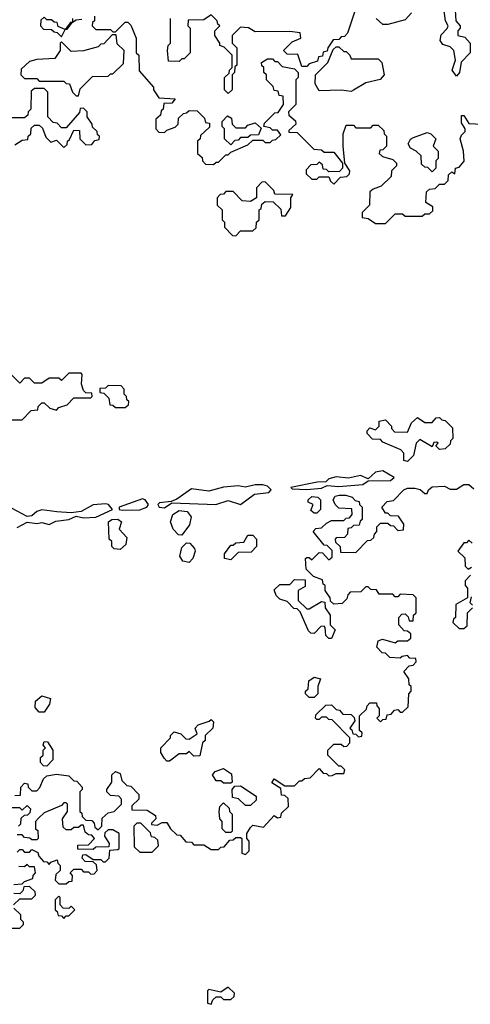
# Model space of a CAD drawing. Extents: x 2769579 to 2883812, y 684207 to 828660.
# Tile 392 of 505: x 2846955 to 2848791, y 774030 to 778040. Entities that reach past the tile are written whole.
import ezdxf

# ---------------------------------------------------------------- set-up
doc = ezdxf.new("R2010")
doc.units = 0

msp = doc.modelspace()

# ---------------------------------------------------------------- linework, layer by layer
at = {"layer": '0CON02XD'}
for points in [[(2848320, 778075), (2848290, 777985), (2848278.3, 777971.7), (2848265, 777970), (2848255, 777960), (2848231.7, 777958.3), (2848210, 777925), (2848208.3, 777911.7), (2848191.7, 777908.3), (2848188.3, 777891.7), (2848171.7, 777888.3), (2848168.3, 777871.7), (2848135, 777860), (2848125, 777850), (2848105, 777850), (2848088.3, 777898.3), (2848045, 777900), (2848030, 777915), (2848065, 777950), (2848100, 777965), (2848097, 777987), (2848055, 777992.5), (2847915, 777990), (2847887, 778007), (2847855, 778010), (2847820, 777975), (2847820, 777945), (2847840, 777925), (2847840, 777855), (2847831.7, 777848.3), (2847830, 777825), (2847820, 777815), (2847820, 777755), (2847805, 777740), (2847790, 777755), (2847790, 777805), (2847808.3, 777821.7), (2847810, 777835), (2847820, 777845), (2847820, 777895), (2847788.3, 777928.3), (2847770, 777935), (2847770, 777945), (2847750, 777975), (2847750, 777995), (2847770, 778015), (2847761.7, 778021.7), (2847760, 778035), (2847735, 778060), (2847705, 778040), (2847641.7, 778038.3), (2847640, 778015), (2847650, 778005), (2847650, 777905), (2847625, 777880), (2847615, 777880), (2847605, 777870), (2847561.7, 777871.7), (2847557.5, 777915), (2847560, 777935), (2847570, 777945), (2847570, 778045)], [(2848551.7, 778068.3), (2848525, 778040), (2848455, 778020), (2848435, 778020), (2848407.5, 778045)], [(2848729.3, 778079.3), (2848732.5, 778035), (2848750, 778015), (2848750, 778005), (2848740, 777995), (2848740, 777975), (2848768.3, 777968.3), (2848790, 777945), (2848790, 777905), (2848753, 777867), (2848746.7, 777825), (2848735, 777810), (2848717.5, 777835), (2848730, 777875), (2848723.9, 777913.9), (2848709.2, 777929.2), (2848679.3, 777939.3), (2848667.5, 777955), (2848671.7, 777978.3), (2848696.4, 778003.6), (2848700, 778015), (2848690, 778035), (2848682.5, 778085)], [(2847170, 778045), (2847170, 778030), (2847161.7, 778028.3), (2847140, 778000), (2847111.7, 778011.7), (2847108.3, 778028.3), (2847095, 778030), (2847085, 778040), (2847065, 778040), (2847055, 778050), (2847041.7, 778038.3), (2847040, 778015), (2847051.7, 778001.7), (2847085, 778000), (2847095, 777990), (2847108.3, 777988.3), (2847125, 777970), (2847140, 778000), (2847148.3, 778001.7), (2847170, 778030), (2847185, 778040), (2847208.3, 778041.7)], [(2847260, 778055), (2847260, 778035), (2847251.7, 778028.3), (2847250, 778015), (2847265, 778000), (2847325, 778000), (2847335, 777990), (2847345, 777990), (2847385, 778030), (2847395, 778030), (2847408.3, 778018.3), (2847430, 777965), (2847430, 777905), (2847440, 777895), (2847441.7, 777831.7), (2847500, 777765), (2847500, 777755), (2847521.7, 777721.7), (2847588.3, 777718.3), (2847575, 777700), (2847541.7, 777698.3), (2847540, 777675), (2847531.7, 777668.3), (2847528.3, 777651.7), (2847510, 777635), (2847510, 777595), (2847521.7, 777581.7), (2847545, 777580), (2847555, 777590), (2847588.3, 777601.7), (2847600, 777615), (2847601.7, 777638.3), (2847621.7, 777658.3), (2847635, 777660), (2847645, 777670), (2847678.3, 777668.3), (2847708.3, 777638.3), (2847711.7, 777621.7), (2847728.3, 777618.3), (2847728.3, 777601.7), (2847691.7, 777568.3), (2847690, 777555), (2847680, 777545), (2847680, 777495), (2847698.3, 777478.3), (2847700, 777465), (2847711.7, 777451.7), (2847745, 777450), (2847755, 777460), (2847765, 777460), (2847795, 777490), (2847805, 777490), (2847815, 777500), (2847885, 777530), (2847905, 777550), (2847945, 777550), (2847955, 777540), (2847975, 777540), (2847985, 777550), (2847998.3, 777551.7), (2848018.3, 777571.7), (2848005, 777590), (2847985, 777590), (2847975, 777600), (2847950, 777605), (2847951.7, 777618.3), (2847995, 777660), (2848008.3, 777661.7), (2848030, 777695), (2848028.3, 777728.3), (2848011.7, 777731.7), (2848008.3, 777748.3), (2847991.7, 777751.7), (2847988.3, 777768.3), (2847960, 777795), (2847960, 777815), (2847950, 777825), (2847950, 777845), (2847941.7, 777851.7), (2847940, 777865), (2847965, 777880), (2847985, 777880), (2847995, 777870), (2848005, 777870), (2848025, 777850), (2848075, 777840), (2848090, 777825), (2848090, 777805), (2848080, 777795), (2848080, 777695), (2848050, 777665), (2848051.7, 777651.7), (2848078.3, 777628.3), (2848080, 777615), (2848051.7, 777588.3), (2848051.7, 777581.7), (2848085, 777580), (2848153, 777513), (2848185, 777510), (2848195, 777500), (2848235, 777500), (2848270, 777455), (2848270, 777435), (2848258.3, 777421.7), (2848215, 777420), (2848205, 777430), (2848191.7, 777431.7), (2848188.3, 777448.3), (2848175, 777460), (2848165, 777450), (2848141.7, 777448.3), (2848121.7, 777428.3), (2848121.7, 777411.7), (2848145, 777390), (2848165, 777390), (2848175, 777400), (2848215, 777400), (2848221.7, 777381.7), (2848235, 777370), (2848261.7, 777398.3), (2848288.3, 777401.7), (2848298.3, 777411.7), (2848300, 777425), (2848280, 777455), (2848272.5, 777525), (2848272.5, 777575), (2848285, 777610), (2848315, 777610), (2848325, 777600), (2848385, 777600), (2848395, 777610), (2848415, 777610), (2848438.3, 777588.3), (2848440, 777575), (2848450, 777565), (2848450, 777525), (2848435, 777510), (2848421.7, 777508.3), (2848420, 777495), (2848433, 777483), (2848475, 777470), (2848490, 777455), (2848490, 777445), (2848470, 777425), (2848468.3, 777401.7), (2848428.3, 777361.7), (2848395, 777350), (2848381.7, 777338.3), (2848380, 777285), (2848350, 777255), (2848350, 777235), (2848375, 777230), (2848405, 777210), (2848445, 777210)], [(2847195, 777730), (2847201.7, 777758.3), (2847251.7, 777808.3), (2847315, 777810), (2847325, 777820), (2847335, 777820), (2847378.3, 777861.7), (2847380, 777915), (2847351.7, 777941.7), (2847348.3, 777978.3), (2847331.7, 777978.3), (2847298.3, 777941.7), (2847285, 777940), (2847275, 777930), (2847215, 777912.5), (2847165, 777910), (2847125, 777950), (2847120, 777945), (2847120, 777915), (2847098.3, 777881.7), (2847025, 777877.5), (2846995, 777870), (2846961.7, 777838.3), (2846960, 777815), (2846975, 777800), (2847025, 777800), (2847035, 777790), (2847135, 777790), (2847145, 777780), (2847158.3, 777778.3), (2847170, 777745), (2847185, 777730), (2847195, 777730)], [(2848305, 777747.5), (2848265, 777752.5), (2848175, 777750), (2848158.3, 777778.3), (2848160, 777815), (2848210, 777865), (2848231.7, 777918.3), (2848245, 777930), (2848255, 777930), (2848275, 777910), (2848285, 777910), (2848300, 777895), (2848305, 777880), (2848415, 777880), (2848430, 777865), (2848440, 777815), (2848423, 777797), (2848365, 777782.5), (2848315, 777752.5), (2848305, 777747.5)], [(2847135, 777520), (2847148.3, 777531.7), (2847150, 777545), (2847158.3, 777551.7), (2847175, 777590), (2847198.3, 777588.3), (2847200, 777555), (2847225, 777530), (2847248.3, 777531.7), (2847261.7, 777548.3), (2847278.3, 777551.7), (2847280, 777565), (2847271.7, 777571.7), (2847270, 777585), (2847251.7, 777601.7), (2847250, 777615), (2847230, 777645), (2847230, 777665), (2847215, 777680), (2847201.7, 777678.3), (2847198.3, 777661.7), (2847145, 777600), (2847125, 777600), (2847108.3, 777618.3), (2847091.7, 777621.7), (2847070, 777645), (2847070, 777745), (2847055, 777760), (2847015, 777760), (2847001.7, 777748.3), (2847000, 777675), (2846990, 777665), (2846988.3, 777651.7), (2846975, 777640), (2846915, 777640)], [(2847815, 777530), (2847790, 777555), (2847790, 777595), (2847780, 777605), (2847780, 777625), (2847801.7, 777648.3), (2847818.3, 777638.3), (2847820, 777615), (2847835, 777600), (2847875, 777600), (2847885, 777610), (2847915, 777620), (2847938.3, 777598.3), (2847928.3, 777571.7), (2847895, 777570), (2847885, 777560), (2847855, 777560), (2847845, 777550), (2847831.7, 777548.3), (2847815, 777530)], [(2848445, 777210), (2848485, 777250), (2848515, 777250), (2848525, 777240), (2848595, 777240), (2848605, 777250), (2848625, 777250), (2848638.3, 777261.7), (2848638.3, 777278.3), (2848610, 777295), (2848611.7, 777338.3), (2848625, 777350), (2848647, 777353), (2848665, 777370), (2848685, 777370), (2848700, 777385), (2848701.7, 777408.3), (2848715, 777420), (2848728.3, 777411.7), (2848730, 777435), (2848745, 777440), (2848766.4, 777463.6), (2848763.3, 777505), (2848750, 777555), (2848755, 777570), (2848770, 777585), (2848770, 777595), (2848755, 777620), (2848755, 777650), (2848765, 777650), (2848785, 777617.5), (2848865, 777613.3)], [(2846935, 777530), (2846965, 777550), (2846988.3, 777551.7), (2846990, 777565), (2847000, 777575), (2847001.7, 777598.3), (2847015, 777610), (2847035, 777610), (2847048.3, 777598.3), (2847061.7, 777561.7), (2847081.7, 777541.7), (2847105, 777550), (2847135, 777520)], [(2848635, 777420), (2848618.3, 777438.3), (2848605, 777440), (2848591.7, 777451.7), (2848590, 777485), (2848570, 777505), (2848547, 777517), (2848537.5, 777535), (2848546.7, 777553.3), (2848559.3, 777560.7), (2848615, 777580), (2848630, 777575), (2848650, 777555), (2848640, 777525), (2848660, 777505), (2848660, 777475), (2848650, 777465), (2848650, 777435), (2848635, 777420)], [(2847835, 777160), (2847855, 777180), (2847905, 777180), (2847918.3, 777191.7), (2847920, 777215), (2847930, 777225), (2847930, 777265), (2847938.3, 777271.7), (2847941.7, 777288.3), (2847955, 777300), (2847988.3, 777298.3), (2848018.3, 777268.3), (2848021.7, 777241.7), (2848038.3, 777241.7), (2848060, 777275), (2848060, 777315), (2848068.3, 777328.3), (2847995, 777330), (2847990, 777345), (2847955, 777380), (2847941.7, 777378.3), (2847920, 777355), (2847920, 777315), (2847895, 777300), (2847861.7, 777301.7), (2847825, 777340), (2847795, 777340), (2847785, 777330), (2847771.7, 777328.3), (2847760, 777315), (2847760, 777285), (2847780, 777265), (2847780, 777225), (2847790, 777215), (2847790, 777195), (2847821.7, 777161.7), (2847835, 777160)], [(2846915, 776410), (2846965, 776410), (2847001.7, 776448.3), (2847028.3, 776451.7), (2847030, 776465), (2847045, 776480), (2847055, 776480), (2847078.3, 776458.3), (2847105, 776450), (2847115, 776460), (2847148.3, 776471.7), (2847175, 776500), (2847245, 776500), (2847250, 776505), (2847248.3, 776518.3), (2847225, 776520), (2847215, 776530), (2847207.5, 776555), (2847210, 776595), (2847205, 776600), (2847155, 776600), (2847125, 776570), (2847115, 776580), (2847075, 776580), (2847045, 776560), (2847015, 776560), (2846995, 776580), (2846975, 776580), (2846955, 776560), (2846905, 776610)], [(2847385, 776460), (2847398.3, 776471.7), (2847400, 776485), (2847391.7, 776491.7), (2847390, 776505), (2847380, 776515), (2847380, 776535), (2847368.3, 776548.3), (2847315, 776550), (2847305, 776540), (2847281.7, 776538.3), (2847281.7, 776521.7), (2847298.3, 776518.3), (2847318.3, 776498.3), (2847321.7, 776471.7), (2847335, 776470), (2847345, 776460), (2847385, 776460)], [(2848535, 776240), (2848520, 776245), (2848520, 776275), (2848508.3, 776288.3), (2848435, 776320), (2848425, 776330), (2848391.7, 776331.7), (2848370, 776355), (2848370, 776365), (2848381.7, 776378.3), (2848405, 776370), (2848420, 776385), (2848420, 776405), (2848445, 776410), (2848470, 776385), (2848470, 776375), (2848481.7, 776361.7), (2848535, 776360), (2848551.7, 776398.3), (2848575, 776420), (2848605, 776400), (2848635, 776400), (2848651.7, 776418.3), (2848665, 776420), (2848675, 776410), (2848688.3, 776408.3), (2848718.3, 776378.3), (2848720, 776335), (2848710, 776325), (2848708.3, 776311.7), (2848688.3, 776291.7), (2848665, 776290), (2848650, 776305), (2848660, 776315), (2848655, 776320), (2848641.7, 776318.3), (2848635, 776300), (2848585, 776330), (2848570, 776315), (2848560, 776265), (2848535, 776240)], [(2848125, 776126.7), (2848185, 776132), (2848207, 776143), (2848255, 776138.8), (2848353, 776147), (2848375, 776162.5), (2848465, 776163.8), (2848480, 776175), (2848435, 776202.5), (2848405, 776196.7), (2848375, 776170), (2848343, 776183), (2848295, 776173.3), (2848245, 776178.8), (2848215, 776170), (2848201.7, 776158.3), (2848167, 776157), (2848060, 776135), (2848065, 776130), (2848125, 776126.7)], [(2847545, 776052.5), (2847575, 776072.5), (2847753.9, 776066.1), (2847805, 776081.4), (2847855, 776066.2), (2847911.9, 776108.1), (2847970, 776115), (2847980, 776125), (2847965, 776140), (2847945, 776146.2), (2847915, 776146.2), (2847875, 776136.2), (2847845, 776141.2), (2847785, 776136.7), (2847725, 776120), (2847655, 776130), (2847595, 776087.5), (2847571.7, 776078.3), (2847525, 776072.5), (2847517.5, 776065), (2847523.3, 776055), (2847545, 776052.5)], [(2848228.3, 774961.7), (2848245, 774970), (2848275, 774970), (2848280, 774985), (2848265, 775000), (2848255, 775000), (2848210, 775045), (2848210, 775065), (2848235, 775090), (2848265, 775090), (2848275, 775080), (2848288.3, 775081.7), (2848300, 775095), (2848300, 775115), (2848228.3, 775188.3), (2848215, 775190), (2848205, 775200), (2848185, 775200), (2848175, 775190), (2848165, 775190), (2848160, 775195), (2848161.7, 775208.3), (2848201.7, 775248.3), (2848225, 775250), (2848245, 775230), (2848258.3, 775228.3), (2848271.7, 775211.7), (2848305, 775210), (2848318.3, 775198.3), (2848320, 775185), (2848300, 775155), (2848308.3, 775148.3), (2848311.7, 775131.7), (2848325, 775130), (2848335, 775120), (2848348.3, 775121.7), (2848350, 775135), (2848340, 775145), (2848340, 775205), (2848368.3, 775231.7), (2848370, 775245), (2848381.7, 775258.3), (2848408.3, 775258.3), (2848410, 775245), (2848420, 775235), (2848420, 775205), (2848410, 775195), (2848425, 775180), (2848435, 775190), (2848448.3, 775191.7), (2848451.7, 775208.3), (2848468.3, 775211.7), (2848481.7, 775228.3), (2848495, 775230), (2848505, 775220), (2848515, 775220), (2848538.3, 775241.7), (2848540, 775295), (2848550, 775305), (2848550, 775325), (2848541.7, 775331.7), (2848540, 775355), (2848520, 775385), (2848541.7, 775408.3), (2848558.3, 775411.7), (2848570, 775425), (2848568.3, 775438.3), (2848545, 775440), (2848535, 775450), (2848513, 775447), (2848505, 775440), (2848463, 775443), (2848445, 775460), (2848431.7, 775461.7), (2848410, 775485), (2848415, 775510), (2848433, 775517), (2848485, 775502.5), (2848495, 775510), (2848535, 775510), (2848548.3, 775521.7), (2848548.3, 775538.3), (2848535, 775550), (2848521.7, 775551.7), (2848500, 775575), (2848500, 775605), (2848511.7, 775618.3), (2848525, 775620), (2848538.3, 775608.3), (2848541.7, 775591.7), (2848558.3, 775591.7), (2848560, 775615), (2848570, 775625), (2848570, 775685), (2848558.3, 775698.3), (2848505, 775700), (2848495, 775690), (2848485, 775690), (2848475, 775700), (2848420, 775700), (2848408.3, 775718.3), (2848385, 775720), (2848375, 775730), (2848365, 775730), (2848345, 775710), (2848301.7, 775708.3), (2848291.7, 775698.3), (2848288.3, 775681.7), (2848268.3, 775661.7), (2848235, 775660), (2848221.7, 775671.7), (2848220, 775685), (2848200, 775715), (2848200, 775735), (2848191.7, 775741.7), (2848188.3, 775758.3), (2848151.7, 775771.7), (2848121.7, 775801.7), (2848120, 775845), (2848125, 775850), (2848135, 775850), (2848145, 775840), (2848175, 775870), (2848188.3, 775868.3), (2848215, 775840), (2848228.3, 775851.7), (2848228.3, 775878.3), (2848208.3, 775898.3), (2848195, 775900), (2848150, 775955), (2848161.7, 775968.3), (2848185, 775970), (2848205, 775990), (2848225, 776000), (2848275, 776000), (2848285, 776010), (2848298.3, 776011.7), (2848310, 776025), (2848308.3, 776048.3), (2848255, 776050), (2848240, 776065), (2848232.5, 776085), (2848240.7, 776099.3), (2848256.4, 776103.6), (2848283.6, 776103.6), (2848310, 776095), (2848321.7, 776081.7), (2848338.3, 776078.3), (2848340, 776065), (2848350, 776055), (2848350, 776005), (2848341.7, 775998.3), (2848338.3, 775981.7), (2848315, 775980), (2848305, 775970), (2848291.7, 775968.3), (2848290, 775945), (2848278.3, 775931.7), (2848245, 775930), (2848240, 775925), (2848241.7, 775911.7), (2848260, 775895), (2848261.7, 775871.7), (2848325, 775870), (2848371.7, 775918.3), (2848385, 775920), (2848398.3, 775931.7), (2848400, 775945), (2848410, 775955), (2848410, 775975), (2848425, 775990), (2848455, 775990), (2848465, 775980), (2848478.3, 775978.3), (2848495, 775960), (2848518.3, 775961.7), (2848520, 775985), (2848498.3, 776018.3), (2848465, 776020), (2848455, 776030), (2848445, 776030), (2848430, 776055), (2848451.7, 776078.3), (2848478.3, 776081.7), (2848520, 776125), (2848535, 776132.5), (2848565, 776132.5), (2848587, 776127), (2848605, 776110), (2848615, 776110), (2848620, 776125), (2848635, 776137.5), (2848685, 776140), (2848708.3, 776128.3), (2848735, 776127.5), (2848765, 776147.5), (2848785, 776147.5), (2848805, 776130)], [(2848165, 776030), (2848155, 776030), (2848141.7, 776041.7), (2848150, 776065), (2848130, 776075), (2848130, 776085), (2848145, 776098.8), (2848170, 776095), (2848180, 776085), (2848180, 776045), (2848165, 776030)], [(2846945, 775972.5), (2846985, 775993.8), (2847025, 775988), (2847045, 775992), (2847075, 775983.8), (2847102.7, 775997.3), (2847155, 776003.8), (2847185, 776017.5), (2847215, 776010.8), (2847265, 776014), (2847332.5, 776045), (2847316.7, 776065), (2847305, 776068.8), (2847255, 776063.8), (2847205, 776037.5), (2847165, 776031.2), (2847105.7, 776035.7), (2847045, 776043.3), (2847025, 776036.7), (2847005, 776018.8), (2846986.1, 776016.1), (2846925, 776048.8)], [(2847372.3, 776042.3), (2847445, 776044), (2847472.5, 776055), (2847480, 776065), (2847466.7, 776085), (2847455, 776088), (2847360, 776055), (2847360, 776045), (2847372.3, 776042.3)], [(2847615, 775940), (2847601.7, 775941.7), (2847580, 775965), (2847570, 775995), (2847578.8, 776025), (2847605, 776040.8), (2847637.7, 776037.7), (2847653.3, 776015), (2847647, 775983), (2847615, 775940)], [(2847365, 775882.5), (2847340, 775885), (2847330, 775895), (2847330, 775915), (2847320, 775925), (2847317.5, 775995), (2847330, 776005), (2847355, 776006.2), (2847370, 775995), (2847360, 775965), (2847391.7, 775931.7), (2847387, 775903), (2847365, 775882.5)], [(2847815, 775840), (2847790, 775845), (2847790, 775865), (2847815, 775900), (2847825, 775900), (2847835, 775910), (2847868.3, 775911.7), (2847885, 775940), (2847905, 775940), (2847920, 775925), (2847920, 775895), (2847898.3, 775871.7), (2847845, 775870), (2847815, 775840)], [(2847645, 775830), (2847620, 775835), (2847607.5, 775855), (2847615, 775890), (2847635, 775910), (2847648.3, 775908.3), (2847667, 775887), (2847670, 775875), (2847660, 775845), (2847645, 775830)], [(2848798.3, 775908.3), (2848785, 775920), (2848775, 775910), (2848765, 775910), (2848740, 775875), (2848768.3, 775848.3), (2848770, 775815), (2848781.7, 775801.7), (2848795, 775810)], [(2848791.7, 775778.3), (2848770, 775755), (2848770, 775735), (2848780, 775725), (2848780, 775685), (2848731.7, 775658.3), (2848730, 775605), (2848721.7, 775598.3), (2848720, 775585), (2848745, 775560), (2848765, 775560), (2848778.3, 775571.7), (2848780, 775625), (2848800, 775645)], [(2848225, 775520), (2848215, 775520), (2848201.7, 775531.7), (2848200, 775565), (2848195, 775570), (2848181.7, 775568.3), (2848155, 775540), (2848141.7, 775541.7), (2848131.7, 775551.7), (2848098.3, 775628.3), (2848085, 775640), (2848071.7, 775641.7), (2848045, 775670), (2848015, 775680), (2848000, 775695), (2847991.7, 775718.3), (2848015, 775740), (2848055, 775740), (2848075, 775760), (2848118.3, 775758.3), (2848118.3, 775731.7), (2848090, 775715), (2848090, 775675), (2848125, 775640), (2848135, 775640), (2848185, 775670), (2848198.3, 775668.3), (2848200, 775645), (2848220, 775615), (2848220, 775575), (2848240, 775555), (2848225, 775520)], [(2848800, 775655), (2848790, 775665), (2848795, 775690)], [(2848155, 775280), (2848135, 775280), (2848120, 775295), (2848120, 775305), (2848130, 775315), (2848133, 775347), (2848155, 775362.5), (2848180, 775355), (2848170, 775325), (2848170, 775295), (2848155, 775280)], [(2847055, 775220), (2847035, 775220), (2847018.3, 775238.3), (2847020, 775265), (2847045, 775286.7), (2847080, 775275), (2847077, 775253), (2847055, 775220)], [(2847565, 775020), (2847555, 775020), (2847543, 775033), (2847530, 775055), (2847530, 775075), (2847570, 775115), (2847570, 775125), (2847585, 775140), (2847611.7, 775131.7), (2847631.7, 775111.7), (2847645, 775110), (2847678.3, 775131.7), (2847670, 775155), (2847681.7, 775168.3), (2847727.5, 775182.5), (2847735, 775190), (2847745, 775180), (2847742.5, 775155), (2847710, 775125), (2847710, 775105), (2847700, 775095), (2847688.3, 775041.7), (2847665, 775040), (2847645, 775060), (2847635, 775050), (2847605, 775050), (2847565, 775020)], [(2847065, 775000), (2847051.7, 775001.7), (2847040, 775015), (2847040, 775035), (2847050, 775045), (2847050, 775065), (2847060, 775075), (2847050, 775085), (2847055, 775100), (2847068.3, 775098.3), (2847090, 775065), (2847090, 775025), (2847065, 775000)], [(2846935, 774880), (2846958.3, 774881.7), (2846960, 774915), (2846975, 774930), (2846988.3, 774928.3), (2846990, 774915), (2847005, 774900), (2847025, 774900), (2847037, 774913), (2847051.7, 774948.3), (2847065, 774960), (2847105, 774967.5), (2847155, 774960), (2847175, 774940), (2847188.3, 774938.3), (2847210, 774915), (2847210, 774905), (2847200, 774895), (2847200, 774815), (2847208.3, 774808.3), (2847210, 774795), (2847225, 774780), (2847248.3, 774778.3), (2847258.3, 774768.3), (2847261.7, 774751.7), (2847275, 774740), (2847290, 774755), (2847291.7, 774788.3), (2847315, 774810), (2847340, 774815), (2847370, 774845), (2847370, 774865), (2847358.3, 774878.3), (2847325, 774880), (2847310, 774895), (2847310, 774905), (2847330, 774935), (2847330, 774965), (2847345, 774977.5), (2847365, 774970), (2847371.7, 774941.7), (2847391.7, 774921.7), (2847408.3, 774918.3), (2847440, 774885), (2847440, 774865), (2847411.7, 774838.3), (2847411.7, 774821.7), (2847475, 774820), (2847508.3, 774798.3), (2847510, 774785), (2847491.7, 774768.3), (2847491.7, 774761.7), (2847515, 774760), (2847535, 774770), (2847555, 774770), (2847570, 774745), (2847595, 774720), (2847608.3, 774718.3), (2847631.7, 774691.7), (2847655, 774690), (2847665, 774680), (2847705, 774680), (2847735, 774660), (2847765, 774660), (2847775, 774670), (2847788.3, 774671.7), (2847811.7, 774698.3), (2847825, 774700), (2847835, 774710), (2847855, 774710), (2847860, 774705), (2847860, 774645), (2847875, 774640), (2847890, 774655), (2847890, 774695), (2847880, 774705), (2847880, 774725), (2847895, 774750), (2847905, 774760), (2847948.3, 774751.7), (2847991.7, 774798.3), (2848005, 774790), (2848018.3, 774791.7), (2848021.7, 774808.3), (2848050, 774835), (2848048.3, 774868.3), (2848035, 774880), (2848021.7, 774881.7), (2848018.3, 774908.3), (2847981.7, 774931.7), (2847991.7, 774948.3), (2848035, 774920), (2848075, 774920), (2848095, 774940), (2848105, 774940), (2848115, 774950), (2848138.3, 774951.7), (2848175, 774990), (2848191.7, 774971.7), (2848205, 774970), (2848215, 774960), (2848228.3, 774961.7)], [(2847815, 774930), (2847785, 774930), (2847775, 774940), (2847755, 774940), (2847740, 774965), (2847751.7, 774978.3), (2847785, 774990), (2847818.3, 774968.3), (2847820, 774935), (2847815, 774930)], [(2847895, 774840), (2847875, 774840), (2847847, 774867), (2847821.7, 774871.7), (2847820, 774905), (2847831.7, 774918.3), (2847855, 774920), (2847918.3, 774878.3), (2847918.3, 774861.7), (2847895, 774840)], [(2846950, 774755), (2846960, 774765), (2846961.7, 774788.3), (2846975, 774800), (2846988.3, 774801.7), (2846998.3, 774811.7), (2847000, 774825), (2846985, 774840), (2846965, 774820), (2846955, 774830), (2846925, 774830)], [(2846945, 774650), (2846955, 774660), (2846965, 774660), (2846975, 774650), (2846995, 774650), (2847005, 774660), (2847028.3, 774648.3), (2847033, 774633), (2847051.7, 774611.7), (2847065, 774610), (2847075, 774600), (2847081.7, 774608.3), (2847108.3, 774618.3), (2847110, 774605), (2847120, 774595), (2847120, 774575), (2847101.7, 774558.3), (2847100, 774535), (2847115, 774520), (2847145, 774520), (2847155, 774530), (2847168.3, 774531.7), (2847170, 774555), (2847160, 774565), (2847175, 774580), (2847205, 774580), (2847215, 774570), (2847235, 774570), (2847245, 774560), (2847258.3, 774561.7), (2847270, 774575), (2847268.3, 774598.3), (2847255, 774610), (2847221.7, 774611.7), (2847210, 774625), (2847211.7, 774638.3), (2847225, 774640), (2847255, 774620), (2847285, 774620), (2847295, 774610), (2847305, 774610), (2847320, 774625), (2847321.7, 774658.3), (2847355, 774660), (2847360, 774665), (2847360, 774725), (2847335, 774740), (2847315, 774740), (2847301.7, 774728.3), (2847300, 774715), (2847320, 774685), (2847318.3, 774671.7), (2847265, 774670), (2847255, 774660), (2847191.7, 774661.7), (2847191.7, 774678.3), (2847235, 774680), (2847260, 774705), (2847248.3, 774718.3), (2847235, 774720), (2847221.7, 774731.7), (2847215, 774760), (2847205, 774760), (2847195, 774750), (2847175, 774750), (2847165, 774740), (2847145, 774740), (2847131.7, 774751.7), (2847130, 774785), (2847150, 774815), (2847150, 774845), (2847145, 774850), (2847135, 774850), (2847125, 774840), (2847055, 774810), (2847031.7, 774788.3), (2847020, 774775), (2847020, 774745), (2847028.3, 774738.3), (2847030, 774705), (2847025, 774700), (2847005, 774700), (2846997, 774707), (2846975, 774710), (2846965, 774720), (2846945, 774720)], [(2847815, 774730), (2847795, 774730), (2847780, 774745), (2847780, 774775), (2847770, 774785), (2847767.5, 774815), (2847770, 774835), (2847785, 774850), (2847808.3, 774828.3), (2847810, 774815), (2847820, 774805), (2847820, 774735), (2847815, 774730)], [(2847495, 774650), (2847520, 774675), (2847518.3, 774698.3), (2847505, 774710), (2847491.7, 774711.7), (2847488.3, 774728.3), (2847448.3, 774768.3), (2847431.7, 774768.3), (2847420, 774755), (2847421.7, 774671.7), (2847445, 774650), (2847495, 774650)], [(2846931.7, 774518.3), (2846965, 774520), (2846975, 774530), (2847008.3, 774541.7), (2847010, 774555), (2847020, 774565), (2847015, 774590), (2846995, 774590), (2846985, 774600), (2846975, 774590), (2846951.7, 774591.7)], [(2846930, 774435), (2846955, 774460), (2847005, 774460), (2847020, 774475), (2847018.3, 774488.3), (2846995, 774510), (2846971.7, 774508.3), (2846968.3, 774491.7), (2846955, 774480), (2846931.7, 774481.7)], [(2847135, 774380), (2847145, 774390), (2847155, 774390), (2847180, 774415), (2847165, 774430), (2847155, 774420), (2847131.7, 774421.7), (2847120, 774435), (2847120, 774465), (2847115, 774470), (2847100, 774455), (2847100, 774415), (2847108.3, 774408.3), (2847111.7, 774391.7), (2847125, 774390), (2847135, 774380)], [(2846920, 774340), (2846955, 774340), (2846970, 774355), (2846970, 774365), (2846960, 774375), (2846960, 774395), (2846931.7, 774421.7)], [(2847735, 774030), (2847741.7, 774048.3), (2847755, 774060), (2847775, 774060), (2847785, 774050), (2847815, 774050), (2847828.3, 774061.7), (2847830, 774075), (2847805, 774100), (2847775, 774080), (2847725, 774090), (2847720, 774085), (2847720, 774035), (2847735, 774030)]]:
    msp.add_lwpolyline(points, dxfattribs=at)

doc.saveas('drawing.dxf')
